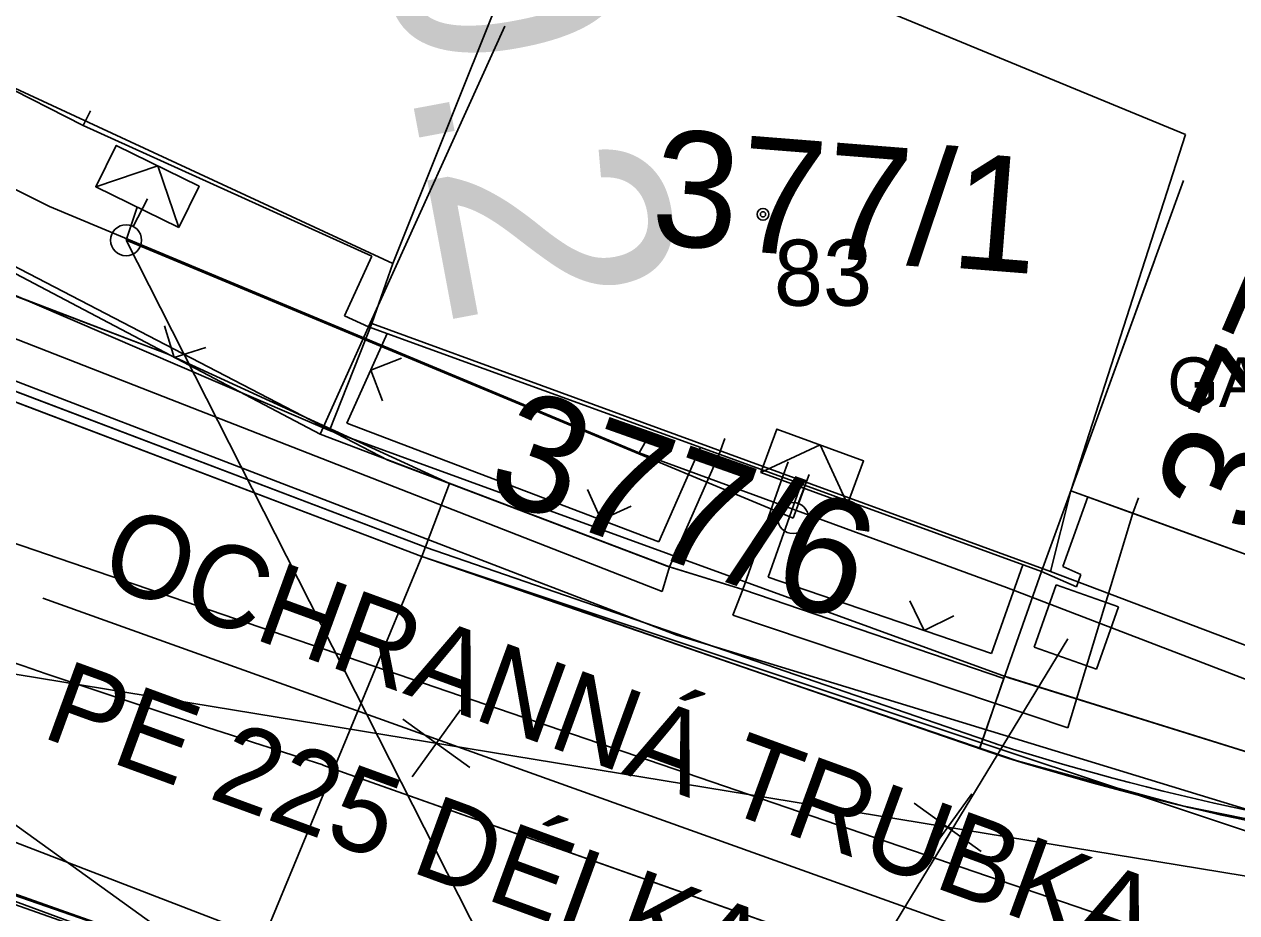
# Model space of a CAD drawing. Extents: x -643342 to -638635, y -1201752 to -1189948.
# Drawn here: x -639545.24 to -639526.88, y -1192712.26 to -1192698.8 of the extents above; entities that cross this region are included whole.
import ezdxf

# ---------------------------------------------------------------- set-up
doc = ezdxf.new("R2010")
doc.units = 0
for name, color, linetype in [('-zbytky_kruháče', 7, 'Continuous'), ('42', 7, 'Continuous'), ('IS_EL_NN_NADZEMNÍ', 7, 'Continuous'), ('IS_EL_NN_PODZEMNÍ', 7, 'Continuous'), ('IS_TELEF_MISTNI_ZAMERENO', 7, 'Continuous'), ('IS_VODOVOD_PRIPOJKA HYDRANT', 7, 'Continuous'), ('IS_VODOVOD_VAS', 7, 'Continuous'), ('K-HRANICE_KN', 7, 'Continuous'), ('K-ČÍSLA_PARCEL', 7, 'Continuous'), ('kanalizace_dešťová_stávající', 7, 'Continuous'), ('N-KAN_DEST_TRASA-NÁVRH', 7, 'Continuous'), ('N-OBVOD STAVBY 06', 7, 'Continuous'), ('N-OSA', 7, 'Continuous'), ('N-rusene_vedeni', 7, 'Continuous'), ('N-SILNICE', 7, 'Continuous'), ('N-SO101_HECTOMETRY', 7, 'Continuous'), ('N-SRAFY_PLOCHY', 7, 'Continuous'), ('tomaštík - Džuganovi - Vrstva 36', 7, 'Continuous'), ('Z-budovy', 7, 'Continuous'), ('Z-hrany_a_čáry', 7, 'Continuous'), ('Z-popisy', 7, 'Continuous'), ('Z-vchody_vjezdy', 7, 'Continuous'), ('Z-značky', 7, 'Continuous'), ('Z-šachty_poklopy', 7, 'Continuous')]:
    doc.layers.add(name, color=color, linetype=linetype)

msp = doc.modelspace()

# ---------------------------------------------------------------- linework, layer by layer
at = {"layer": '-zbytky_kruháče'}
msp.add_line((-639531.66, -1192713.229), (-639540.72, -1192710.021), dxfattribs=at)
at = {"layer": '42'}
msp.add_line((-639544.959, -1192707.494), (-639517.024, -1192717.499), dxfattribs=at)
at = {"layer": 'IS_EL_NN_NADZEMNÍ'}
msp.add_line((-639570.95, -1192692.53), (-639535.66, -1192717.92), dxfattribs=at)
for points in [[(-639542.903, -1192701.879), (-639543.221, -1192700.943), (-639544.158, -1192701.26)], [(-639543.593, -1192701.861), (-639543.377, -1192701.443)], [(-639532.773, -1192706.071), (-639533.188, -1192705.172), (-639534.087, -1192705.588)], [(-639533.52, -1192706.06), (-639533.358, -1192705.618)]]:
    msp.add_lwpolyline(points, dxfattribs=at)
for centre in [(-639543.7, -1192702.07), (-639533.6, -1192706.28)]:
    msp.add_circle(centre, 0.235, dxfattribs=at)
at = {"layer": 'IS_EL_NN_PODZEMNÍ'}
for p, q in [((-639543.7, -1192702.07), (-639543.53, -1192701.57)), ((-639535.66, -1192717.92), (-639543.7, -1192702.07)), ((-639543.7, -1192702.07), (-639533.6, -1192706.28)), ((-639533.6, -1192706.28), (-639533.43, -1192705.83))]:
    msp.add_line(p, q, dxfattribs=at)
for points in [[(-639542.903, -1192701.879), (-639544.158, -1192701.26), (-639543.849, -1192700.633), (-639542.593, -1192701.252)], [(-639532.773, -1192706.071), (-639534.087, -1192705.588), (-639533.846, -1192704.931), (-639532.531, -1192705.413)]]:
    msp.add_lwpolyline(points, close=True, dxfattribs=at)
at = {"layer": 'IS_TELEF_MISTNI_ZAMERENO'}
for p, q in [((-639544.86, -1192701.56), (-639551.29, -1192698.35)), ((-639535.93, -1192705.29), (-639544.86, -1192701.56)), ((-639535.93, -1192705.29), (-639535.77, -1192705.01)), ((-639530.37, -1192707.33), (-639535.93, -1192705.29)), ((-639526.15, -1192708.95), (-639530.37, -1192707.33)), ((-639526.15, -1192708.95), (-639530.37, -1192707.33))]:
    msp.add_line(p, q, dxfattribs=at)
at = {"layer": 'IS_VODOVOD_PRIPOJKA HYDRANT'}
msp.add_lwpolyline([(-639534.26, -1192716.19), (-639534.26, -1192716.05), (-639529.44, -1192708.11)], dxfattribs=at)
at = {"layer": 'IS_VODOVOD_VAS'}
msp.add_lwpolyline([(-639496.09, -1192729.96), (-639496.274, -1192729.942), (-639497.14, -1192730.02), (-639497.319, -1192730.013), (-639497.98, -1192729.852), (-639517.2, -1192723.7), (-639533.16, -1192716.44), (-639534.26, -1192716.19), (-639547.57, -1192711.28), (-639564.69, -1192707.49), (-639577.32, -1192705.32), (-639579.08, -1192705.18), (-639581.13, -1192706.12), (-639584.92, -1192706.29)], dxfattribs=at)
at = {"layer": 'K-HRANICE_KN'}
for p, q in [((-639540.62, -1192704.95), (-639561.891, -1192695.809)), ((-639539.66, -1192702.42), (-639552.55, -1192696.45)), ((-639539.66, -1192702.42), (-639537.29, -1192696.49)), ((-639537.29, -1192696.49), (-639527.656, -1192700.468)), ((-639535.358, -1192708.053), (-639561.312, -1192698.08)), ((-639529.395, -1192705.865), (-639527.656, -1192700.468)), ((-639539.98, -1192703.33), (-639539.66, -1192702.42)), ((-639539.98, -1192703.33), (-639540.62, -1192704.95)), ((-639529.7, -1192707.09), (-639539.98, -1192703.33)), ((-639540.62, -1192704.95), (-639530.33, -1192708.7)), ((-639529.395, -1192705.865), (-639529.7, -1192707.09)), ((-639529.395, -1192705.865), (-639524.916, -1192707.493)), ((-639555.84, -1192707.16), (-639520.25, -1192720.87)), ((-639529.7, -1192707.09), (-639521.53, -1192710.19)), ((-639522.497, -1192711.992), (-639535.358, -1192708.053)), ((-639530.33, -1192708.7), (-639522.107, -1192711.265))]:
    msp.add_line(p, q, dxfattribs=at)
at = {"layer": 'kanalizace_dešťová_stávající'}
msp.add_line((-639503.2, -1192715.57), (-639578.69, -1192703.18), dxfattribs=at)
at = {"layer": 'N-KAN_DEST_TRASA-NÁVRH'}
msp.add_lwpolyline([(-639583.962, -1192528.01), (-639550.452, -1192564.184), (-639529.583, -1192588.026), (-639514.491, -1192612.048), (-639507.737, -1192644.326), (-639498.832, -1192694.254), (-639511.439, -1192713.331), (-639516.613, -1192716.507), (-639553.938, -1192703.739), (-639570.485, -1192701.616), (-639578.687, -1192703.18)], dxfattribs=at)
at = {"layer": 'N-OBVOD STAVBY 06'}
msp.add_lwpolyline([(-639582.842, -1192694.203), (-639561.36, -1192694.16), (-639539.735, -1192705.4), (-639538.8, -1192705.755), (-639535.507, -1192707.006), (-639534.36, -1192707.36), (-639530.41, -1192708.71), (-639530.398, -1192708.675), (-639525.808, -1192710.111)], dxfattribs=at)
at = {"layer": 'N-OSA'}
msp.add_lwpolyline([(-639531.66, -1192713.229), (-639540.72, -1192710.021)], dxfattribs=at)
msp.add_arc((-639433.012, -1192376.653), 350.335, 248.24655, 252.09481, dxfattribs=at)
at = {"layer": 'N-rusene_vedeni'}
for p, q in [((-639538.635, -1192709.187), (-639539.366, -1192710.201)), ((-639539.507, -1192709.328), (-639538.494, -1192710.06)), ((-639530.894, -1192710.458), (-639531.626, -1192711.471)), ((-639531.766, -1192710.599), (-639530.753, -1192711.33))]:
    msp.add_line(p, q, dxfattribs=at)
at = {"layer": 'N-SILNICE'}
for p, q in [((-639553.675, -1192701.206), (-639539.167, -1192706.72)), ((-639541.902, -1192713.36), (-639564.856, -1192705.277)), ((-639539.171, -1192706.718), (-639530.525, -1192709.701)), ((-639539.22, -1192706.86), (-639530.574, -1192709.843)), ((-639530.41, -1192708.71), (-639530.777, -1192709.773))]:
    msp.add_line(p, q, dxfattribs=at)
for points in [[(-639543.079, -1192703.789), (-639553.195, -1192699.944), (-639557.449, -1192698.327), (-639562.383, -1192696.471), (-639564.402, -1192695.95), (-639568.589, -1192695.038), (-639573.403, -1192694.232), (-639573.646, -1192695.713)], [(-639539.167, -1192706.72), (-639553.675, -1192701.206), (-639557.927, -1192699.59), (-639562.791, -1192697.76), (-639564.715, -1192697.264), (-639568.845, -1192696.364), (-639573.526, -1192695.58), (-639576.608, -1192695.53), (-639579.252, -1192695.84), (-639581.774, -1192696.177), (-639581.461, -1192703.45)], [(-639539.22, -1192706.86), (-639553.728, -1192701.346), (-639557.98, -1192699.73), (-639562.836, -1192697.903), (-639564.75, -1192697.41), (-639568.873, -1192696.511), (-639573.54, -1192695.73), (-639576.6, -1192695.68)], [(-639541.852, -1192713.218), (-639564.809, -1192705.135), (-639568.527, -1192703.984), (-639572.572, -1192703.272), (-639576.59, -1192703), (-639577.11, -1192703.02), (-639578.368, -1192703.481), (-639579, -1192703.481), (-639579.02, -1192702.96), (-639581.467, -1192703.299)], [(-639538.8, -1192705.755), (-639543.079, -1192703.789)], [(-639538.8, -1192705.755), (-639535.47, -1192707.02), (-639534.36, -1192707.36), (-639530.41, -1192708.71)], [(-639530.41, -1192708.71), (-639530.398, -1192708.675), (-639525.808, -1192710.111), (-639525.989, -1192711.01)]]:
    msp.add_lwpolyline(points, dxfattribs=at)
for radius, end in [(39.85, 264.4505), (40, 275.6507)]:
    msp.add_arc((-639518.432, -1192671.731), radius, 252.3291, end, dxfattribs=at)
at = {"layer": 'N-SRAFY_PLOCHY'}
for p, q in [((-639543.079, -1192703.789), (-639548.137, -1192701.866)), ((-639538.8, -1192705.755), (-639543.079, -1192703.789)), ((-639546.474, -1192704.103), (-639539.22, -1192706.86)), ((-639542.847, -1192705.481), (-639546.474, -1192704.103)), ((-639564.809, -1192705.135), (-639541.852, -1192713.218)), ((-639539.22, -1192706.86), (-639542.847, -1192705.481)), ((-639539.22, -1192706.86), (-639538.8, -1192705.755)), ((-639538.8, -1192705.755), (-639539.22, -1192706.86)), ((-639535.47, -1192707.02), (-639538.8, -1192705.755)), ((-639541.852, -1192713.218), (-639539.22, -1192706.86)), ((-639539.22, -1192706.86), (-639541.852, -1192713.218)), ((-639539.22, -1192706.86), (-639536.719, -1192707.723)), ((-639537.233, -1192707.545), (-639539.22, -1192706.86)), ((-639534.36, -1192707.36), (-639535.47, -1192707.02)), ((-639530.41, -1192708.71), (-639534.36, -1192707.36)), ((-639534.922, -1192708.343), (-639537.233, -1192707.545)), ((-639536.719, -1192707.723), (-639534.549, -1192708.472)), ((-639533.196, -1192708.938), (-639534.922, -1192708.343)), ((-639534.549, -1192708.472), (-639532.23, -1192709.268)), ((-639530.774, -1192709.765), (-639530.398, -1192708.675)), ((-639530.398, -1192708.675), (-639525.808, -1192710.111)), ((-639530.777, -1192709.773), (-639530.41, -1192708.71)), ((-639530.208, -1192709.958), (-639533.196, -1192708.938)), ((-639532.23, -1192709.268), (-639530.777, -1192709.773)), ((-639530.208, -1192709.958), (-639530.774, -1192709.765)), ((-639527.705, -1192710.641), (-639530.208, -1192709.958)), ((-639529.354, -1192710.191), (-639530.208, -1192709.958)), ((-639528.956, -1192710.299), (-639529.354, -1192710.191)), ((-639527.705, -1192710.641), (-639528.956, -1192710.299)), ((-639524.949, -1192711.196), (-639527.705, -1192710.641)), ((-639526.327, -1192710.919), (-639527.705, -1192710.641))]:
    msp.add_line(p, q, dxfattribs=at)
at = {"layer": 'Z-budovy'}
for p, q in [((-639540.03, -1192703.38), (-639537.966, -1192698.826)), ((-639537.966, -1192698.826), (-639540.03, -1192703.38)), ((-639545.93, -1192699.53), (-639544.35, -1192700.33)), ((-639544.35, -1192700.33), (-639539.98, -1192702.31)), ((-639527.687, -1192701.166), (-639529.395, -1192705.865)), ((-639539.98, -1192702.31), (-639540.391, -1192703.217)), ((-639529.84, -1192707.09), (-639528.132, -1192702.391)), ((-639540.391, -1192703.217), (-639540.03, -1192703.38)), ((-639540.03, -1192703.38), (-639534.72, -1192705.31)), ((-639534.72, -1192705.31), (-639533.76, -1192705.66)), ((-639533.76, -1192705.66), (-639529.84, -1192707.09)), ((-639529.395, -1192705.865), (-639528.455, -1192706.207)), ((-639528.455, -1192706.207), (-639526.14, -1192707.048))]:
    msp.add_line(p, q, dxfattribs=at)
at = {"layer": 'Z-hrany_a_čáry'}
for p, q in [((-639540.76, -1192705.01), (-639561.36, -1192694.16)), ((-639557.98, -1192699.73), (-639539.22, -1192706.86)), ((-639535.58, -1192707.39), (-639545.89, -1192703.36)), ((-639542.972, -1192703.845), (-639543.12, -1192703.367)), ((-639540.03, -1192703.38), (-639540.76, -1192705.01)), ((-639540.356, -1192704.842), (-639539.747, -1192703.483)), ((-639542.972, -1192703.845), (-639542.494, -1192703.697)), ((-639539.995, -1192704.037), (-639539.528, -1192703.859)), ((-639539.995, -1192704.037), (-639539.817, -1192704.505)), ((-639540.76, -1192705.01), (-639535.47, -1192707.02)), ((-639535.63, -1192706.638), (-639540.356, -1192704.842)), ((-639535.003, -1192705.207), (-639535.63, -1192706.638)), ((-639535.47, -1192707.02), (-639534.72, -1192705.31)), ((-639533.76, -1192705.66), (-639534.36, -1192707.36)), ((-639536.507, -1192706.305), (-639536.712, -1192705.848)), ((-639533.976, -1192707.174), (-639533.478, -1192705.763)), ((-639536.507, -1192706.305), (-639536.05, -1192706.1)), ((-639529.517, -1192707.013), (-639529.134, -1192705.96)), ((-639529.44, -1192709.46), (-639528.455, -1192706.207)), ((-639541.53, -1192713.33), (-639560.97, -1192706.6)), ((-639539.22, -1192706.86), (-639523.854, -1192711.986)), ((-639535.47, -1192707.02), (-639535.58, -1192707.39)), ((-639530.122, -1192706.987), (-639530.594, -1192708.33)), ((-639529.242, -1192707.132), (-639529.517, -1192707.013)), ((-639530.594, -1192708.33), (-639533.976, -1192707.174)), ((-639530.41, -1192708.71), (-639529.84, -1192707.09)), ((-639529.84, -1192707.09), (-639529.31, -1192707.32)), ((-639529.31, -1192707.32), (-639529.242, -1192707.132)), ((-639534.36, -1192707.36), (-639534.51, -1192707.75)), ((-639534.36, -1192707.36), (-639530.41, -1192708.71)), ((-639531.613, -1192707.982), (-639531.833, -1192707.532)), ((-639534.51, -1192707.75), (-639529.44, -1192709.46)), ((-639531.613, -1192707.982), (-639531.163, -1192707.761))]:
    msp.add_line(p, q, dxfattribs=at)
at = {"layer": 'Z-vchody_vjezdy'}
for p, q in [((-639545.93, -1192699.53), (-639544.35, -1192700.33)), ((-639544.237, -1192700.107), (-639544.35, -1192700.33)), ((-639534.634, -1192705.075), (-639534.72, -1192705.31)), ((-639534.72, -1192705.31), (-639533.76, -1192705.66)), ((-639533.674, -1192705.425), (-639533.76, -1192705.66)), ((-639528.37, -1192705.972), (-639528.455, -1192706.207)), ((-639528.455, -1192706.207), (-639526.14, -1192707.048))]:
    msp.add_line(p, q, dxfattribs=at)
at = {"layer": 'Z-značky'}
for radius in [0.09, 0.0398]:
    msp.add_circle((-639534.055, -1192701.677), radius, dxfattribs=at)
at = {"layer": 'Z-šachty_poklopy'}
for p, q in [((-639529.615, -1192707.292), (-639529.948, -1192708.235)), ((-639528.672, -1192707.625), (-639529.615, -1192707.292)), ((-639529.005, -1192708.568), (-639528.672, -1192707.625)), ((-639529.948, -1192708.235), (-639529.005, -1192708.568))]:
    msp.add_line(p, q, dxfattribs=at)

# ---------------------------------------------------------------- texts
at = {"layer": 'K-ČÍSLA_PARCEL'}
for s, rotation, p in [('377/1', 355.4645, (-639535.78, -1192702.12)), ('377/2', 66.6699, (-639526.578, -1192706.614)), ('377/6', 340.5404, (-639538.303, -1192705.924))]:
    msp.add_text(s, height=1.75, rotation=rotation, dxfattribs=at).set_placement(p)
at = {"layer": 'N-SO101_HECTOMETRY'}
msp.add_text('0.2', height=3.5, rotation=280.6068, dxfattribs=at).set_placement((-639539.9, -1192697.097))
at = {"layer": 'tomaštík - Džuganovi - Vrstva 36'}
for s, p in [('OCHRANNÁ TRUBKA ', (-639544.147, -1192707.24)), ('PE 225 DÉLKA 10,4 m', (-639545.005, -1192709.588))]:
    msp.add_text(s, height=1.25, rotation=339.9307, dxfattribs=at).set_placement(p)
at = {"layer": 'Z-popisy'}
for s, height, p in [('83', 1, (-639533.89, -1192703.062)), ('GARAZ', 0.75, (-639527.932, -1192704.595))]:
    msp.add_text(s, height=height, dxfattribs=at).set_placement(p)

doc.saveas('drawing.dxf')
